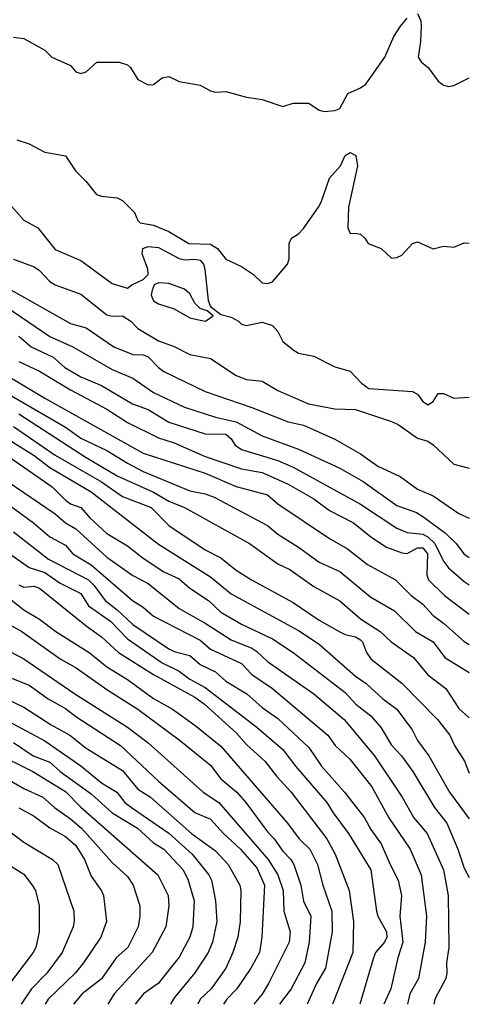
# Model space of a CAD drawing. Header units: metres. Extents: x -46681 to -43747, y -240911 to -237677.
# Tile 392 of 656: x -43790 to -43747, y -240911 to -240815. Entities that reach past the tile are written whole.
import ezdxf

# ---------------------------------------------------------------- set-up
doc = ezdxf.new("R2010")
doc.units = ezdxf.units.M
doc.layers.add('CONTOUR_INDEX', color=1, linetype='Continuous')
doc.layers.add('CONTOUR_INTER', color=3, linetype='Continuous')

msp = doc.modelspace()

# ---------------------------------------------------------------- linework, layer by layer
at = {"layer": 'CONTOUR_INDEX'}
for points, elevation in [([(-43751.595, -240814.801), (-43751.28, -240815.52), (-43751.242, -240816.02), (-43751.306, -240817.52), (-43751.541, -240819.02), (-43751.223, -240819.52), (-43750.569, -240820.02), (-43749.595, -240821.341), (-43749.095, -240821.727), (-43748.595, -240821.858), (-43748.095, -240821.751), (-43746.595, -240821.037)], 85), ([(-43790.595, -240817.102), (-43789.595, -240817.209), (-43787.595, -240818.35), (-43786.891, -240819.02), (-43785.095, -240819.822), (-43784.595, -240820.446), (-43784.396, -240820.52), (-43784.095, -240820.589), (-43783.595, -240820.434), (-43782.552, -240819.52), (-43780.406, -240819.52), (-43779.595, -240819.781), (-43779.314, -240820.02), (-43778.595, -240821.195), (-43777.595, -240821.683), (-43777.095, -240821.651), (-43776.24, -240821.02), (-43775.595, -240820.909), (-43774.595, -240821.381), (-43772.595, -240821.722), (-43771.595, -240822.292), (-43771.095, -240822.401), (-43770.095, -240822.33), (-43768.095, -240822.874), (-43766.595, -240823.127), (-43764.595, -240823.777), (-43763.595, -240823.474), (-43762.095, -240823.474), (-43761.095, -240824.143), (-43760.595, -240824.265), (-43759.595, -240824.184), (-43759.095, -240823.98), (-43758.33, -240822.52), (-43757.095, -240821.991), (-43756.595, -240821.631), (-43754.754, -240819.02), (-43753.898, -240817.02), (-43753.224, -240816.02), (-43752.595, -240815.253)], 85), ([(-43792.095, -240842.635), (-43787.095, -240846.021), (-43784.884, -240847.02), (-43781.095, -240849.185), (-43779.095, -240850.049), (-43777.095, -240851.408), (-43774.095, -240852.85), (-43771.095, -240853.788), (-43769.095, -240854.248), (-43766.595, -240855.605), (-43763.095, -240856.886), (-43759.095, -240858.721), (-43756.839, -240860.02), (-43753.595, -240862.329), (-43751.697, -240863.02), (-43751.095, -240863.396), (-43748.884, -240865.02), (-43747.855, -240866.02), (-43747.111, -240867.02), (-43746.595, -240867.352)], 90), ([(-43790.095, -240853.492), (-43783.595, -240857.712), (-43780.595, -240859.458), (-43777.095, -240861.051), (-43775.595, -240861.926), (-43774.081, -240862.52), (-43767.826, -240866.02), (-43765.095, -240867.963), (-43763.927, -240868.52), (-43761.595, -240870.169), (-43759.095, -240871.536), (-43757.095, -240873.298), (-43755.189, -240874.52), (-43754.126, -240875.52), (-43751.998, -240877.02), (-43750.595, -240878.691), (-43748.868, -240880.02), (-43747.595, -240881.95), (-43746.595, -240882.836)], 95), ([(-43792.8, -240861.02), (-43788.671, -240864.02), (-43787.095, -240865.375), (-43785.595, -240866.167), (-43784.869, -240867.02), (-43783.095, -240868.07), (-43779.11, -240871.52), (-43778.095, -240872.144), (-43777.081, -240873.02), (-43772.595, -240875.356), (-43771.595, -240876.22), (-43768.595, -240877.602), (-43767.595, -240878.66), (-43765.595, -240880.024), (-43760.265, -240884.52), (-43759.55, -240885.52), (-43758.095, -240886.883), (-43755.993, -240889.52), (-43754.352, -240892.52), (-43752.317, -240895.52), (-43751.242, -240898.02), (-43750.736, -240902.02), (-43750.866, -240904.52), (-43751.515, -240908.02), (-43752.328, -240909.52), (-43752.569, -240910.52)], 100), ([(-43791.595, -240873.506), (-43789.797, -240874.52), (-43786.095, -240877.139), (-43784.543, -240878.02), (-43781.595, -240880.12), (-43778.595, -240882.017), (-43774.595, -240884.965), (-43771.595, -240887.413), (-43770.595, -240888.725), (-43769.044, -240890.02), (-43768.165, -240891.02), (-43766.095, -240893.861), (-43765.422, -240894.52), (-43764.595, -240895.714), (-43763.821, -240896.52), (-43763.538, -240897.02), (-43762.856, -240899.02), (-43762.595, -240900.547), (-43761.898, -240902.02), (-43762.066, -240904.52), (-43762.467, -240906.52), (-43763.803, -240909.02), (-43764.924, -240910.52)], 105), ([(-43790.595, -240885.233), (-43788.723, -240886.52), (-43787.095, -240887.126), (-43786.095, -240888.026), (-43783.095, -240890.172), (-43781.095, -240892.039), (-43778.647, -240893.52), (-43777.095, -240894.925), (-43776.095, -240895.533), (-43774.218, -240897.52), (-43773.729, -240898.52), (-43773.148, -240900.52), (-43773.293, -240903.02), (-43773.572, -240904.02), (-43774.595, -240905.974), (-43776.634, -240908.52), (-43778.051, -240909.52), (-43778.851, -240910.52)], 110), ([(-43791.095, -240896.999), (-43789.595, -240897.953), (-43788.789, -240899.02), (-43788.494, -240899.52), (-43788.129, -240901.02), (-43788.133, -240903.52), (-43788.449, -240905.02), (-43788.706, -240905.52), (-43792.167, -240910.02)], 115)]:
    msp.add_lwpolyline(points, dxfattribs=dict(at, elevation=elevation))
at = {"layer": 'CONTOUR_INTER'}
for points, elevation in [([(-43790.297, -240827.02), (-43789.095, -240827.4), (-43787.595, -240828.201), (-43785.595, -240828.552), (-43784.627, -240830.02), (-43783.608, -240831.02), (-43782.595, -240832.291), (-43782.095, -240832.455), (-43780.595, -240832.613), (-43780.095, -240832.887), (-43778.931, -240834.02), (-43778.595, -240834.813), (-43778.362, -240835.02), (-43777.095, -240835.259), (-43775.595, -240835.864), (-43773.671, -240837.02), (-43771.595, -240837.082), (-43770.904, -240837.52), (-43770.095, -240838.55), (-43768.595, -240839.251), (-43767.422, -240840.02), (-43766.595, -240840.824), (-43766.095, -240840.874), (-43765.595, -240840.729), (-43764.148, -240839.02), (-43763.987, -240838.52), (-43763.991, -240837.02), (-43763.754, -240836.52), (-43763.095, -240836.107), (-43762.595, -240835.561), (-43761.17, -240833.52), (-43760.883, -240833.02), (-43760.095, -240830.729), (-43759.039, -240829.52), (-43758.595, -240828.539), (-43758.095, -240828.246), (-43757.551, -240828.52), (-43757.391, -240829.52), (-43758.257, -240833.52), (-43758.312, -240835.52), (-43758.095, -240836.061), (-43757.595, -240836.017), (-43757.095, -240836.138), (-43756.681, -240836.52), (-43756.376, -240837.02), (-43755.095, -240837.498), (-43754.095, -240838.447), (-43753.595, -240838.393), (-43753.095, -240838.14), (-43752.095, -240837.013), (-43751.595, -240836.858), (-43750.095, -240837.553), (-43749.095, -240837.293), (-43748.095, -240837.383), (-43747.095, -240836.947), (-43746.595, -240836.987)], 86), ([(-43791.095, -240833.102), (-43789.595, -240834.771), (-43788.245, -240835.52), (-43786.595, -240837.596), (-43784.095, -240838.682), (-43781.095, -240840.895), (-43779.595, -240841.353), (-43779.184, -240841.02), (-43778.095, -240840.511), (-43777.614, -240840.02), (-43777.623, -240839.52), (-43778.186, -240838.02), (-43778.126, -240837.52), (-43777.595, -240837.301), (-43776.595, -240837.407), (-43774.595, -240838.464), (-43774.095, -240838.59), (-43773.095, -240838.528), (-43772.595, -240838.626), (-43772.271, -240839.02), (-43772.141, -240839.52), (-43771.825, -240842.52), (-43771.595, -240843.122), (-43770.595, -240843.881), (-43769.595, -240844.156), (-43768.884, -240844.52), (-43768.595, -240844.806), (-43768.095, -240844.935), (-43766.595, -240844.623), (-43765.595, -240844.955), (-43765.088, -240845.52), (-43764.595, -240846.481), (-43763.595, -240847.304), (-43763.095, -240847.622), (-43761.595, -240847.903), (-43759.595, -240848.948), (-43758.095, -240849.367), (-43757.018, -240850.52), (-43756.31, -240851.02), (-43752.095, -240851.335), (-43751.595, -240851.584), (-43751.095, -240852.292), (-43750.595, -240852.609), (-43750.095, -240852.302), (-43749.595, -240851.512), (-43749.095, -240851.528), (-43748.095, -240851.974), (-43746.595, -240851.859)], 87), ([(-43790.595, -240838.555), (-43788.595, -240839.278), (-43788.095, -240839.634), (-43787.095, -240840.696), (-43786.595, -240841.021), (-43784.095, -240841.928), (-43781.595, -240843.918), (-43781.095, -240844.037), (-43780.071, -240844.02), (-43779.267, -240844.52), (-43778.595, -240845.251), (-43776.595, -240846.42), (-43775.095, -240846.966), (-43773.595, -240847.761), (-43771.595, -240848.142), (-43769.095, -240849.767), (-43768.095, -240850.161), (-43766.595, -240850.339), (-43765.095, -240851.214), (-43762.111, -240852.52), (-43759.595, -240852.988), (-43757.595, -240853.068), (-43754.095, -240854.229), (-43753.475, -240854.52), (-43751.595, -240855.841), (-43750.595, -240856.132), (-43750.095, -240856.459), (-43748.095, -240858.345), (-43746.595, -240858.723)], 88), ([(-43791.095, -240841.365), (-43785.095, -240844.745), (-43783.595, -240845.157), (-43780.926, -240847.02), (-43779.095, -240847.758), (-43778.095, -240847.79), (-43777.595, -240847.978), (-43776.619, -240849.02), (-43776.095, -240849.387), (-43772.095, -240851.325), (-43767.595, -240852.863), (-43764.095, -240854.259), (-43762.595, -240854.589), (-43759.595, -240855.931), (-43757.095, -240857.358), (-43755.431, -240858.52), (-43753.271, -240859.52), (-43751.595, -240860.742), (-43750.095, -240861.386), (-43747.595, -240863.121), (-43746.595, -240863.552)], 89), ([(-43776.595, -240840.836), (-43777.01, -240841.02), (-43777.229, -240841.52), (-43777.311, -240842.02), (-43777.095, -240842.569), (-43776.595, -240842.86), (-43775.095, -240843.332), (-43773.595, -240844.193), (-43772.595, -240844.445), (-43772.055, -240844.52), (-43771.331, -240844.02), (-43771.914, -240843.52), (-43772.595, -240843.309), (-43773.095, -240842.805), (-43773.595, -240841.881), (-43774.095, -240841.428), (-43775.595, -240840.896), (-43776.595, -240840.836)], 87), ([(-43790.095, -240845.965), (-43788.893, -240847.02), (-43786.761, -240848.02), (-43785.653, -240849.02), (-43784.095, -240849.905), (-43782.095, -240850.757), (-43779.1, -240852.52), (-43777.595, -240853.055), (-43775.595, -240854.294), (-43772.095, -240855.401), (-43770.095, -240855.436), (-43769.595, -240855.903), (-43769.218, -240856.52), (-43768.595, -240856.939), (-43765.095, -240857.978), (-43763.595, -240858.63), (-43757.095, -240862.206), (-43753.595, -240864.521), (-43752.595, -240864.939), (-43751.095, -240865.104), (-43750.595, -240865.36), (-43749.926, -240866.02), (-43749.095, -240867.725), (-43748.595, -240868.352), (-43747.095, -240869.69), (-43746.595, -240869.996)], 91), ([(-43790.095, -240848.409), (-43788.095, -240849.369), (-43785.095, -240851.176), (-43781.595, -240853.014), (-43779.595, -240854.324), (-43776.595, -240855.792), (-43775.095, -240856.273), (-43772.095, -240857.608), (-43768.595, -240858.788), (-43766.595, -240859.153), (-43764.095, -240860.271), (-43761.595, -240861.676), (-43760.095, -240862.814), (-43757.792, -240864.02), (-43756.095, -240865.37), (-43754.595, -240866.344), (-43753.095, -240866.922), (-43752.595, -240866.961), (-43751.595, -240866.422), (-43751.095, -240866.423), (-43750.616, -240867.02), (-43750.711, -240869.02), (-43750.536, -240869.52), (-43748.989, -240871.02), (-43746.595, -240872.835)], 92), ([(-43792.595, -240848.956), (-43787.595, -240851.969), (-43778.095, -240857.272), (-43772.095, -240859.225), (-43769.095, -240860.509), (-43766.095, -240861.307), (-43765.095, -240862.175), (-43760.095, -240865.538), (-43758.34, -240866.52), (-43756.414, -240868.02), (-43753.709, -240869.52), (-43752.223, -240871.02), (-43751.095, -240871.861), (-43750.095, -240872.969), (-43749.095, -240873.691), (-43747.095, -240875.482), (-43746.595, -240875.754)], 93), ([(-43794.595, -240849.558), (-43785.595, -240854.775), (-43784.095, -240855.827), (-43781.602, -240857.02), (-43779.595, -240858.254), (-43778.095, -240859.045), (-43773.595, -240860.934), (-43772.095, -240861.209), (-43771.241, -240861.52), (-43766.095, -240864.273), (-43765.095, -240865.093), (-43763.095, -240866.351), (-43761.095, -240867.817), (-43759.095, -240868.722), (-43756.095, -240871.201), (-43753.826, -240872.52), (-43751.789, -240874.52), (-43750.095, -240875.501), (-43748.942, -240877.02), (-43746.595, -240878.477)], 94), ([(-43792.595, -240855.031), (-43788.6, -240857.52), (-43787.095, -240858.667), (-43783.095, -240861.025), (-43776.595, -240866.079), (-43771.595, -240869.24), (-43769.595, -240870.859), (-43763.095, -240874.421), (-43761.095, -240875.742), (-43757.595, -240878.815), (-43756.569, -240879.52), (-43754.935, -240881.02), (-43753.577, -240882.02), (-43752.113, -240884.02), (-43751.598, -240885.02), (-43750.517, -240886.52), (-43748.511, -240890.02), (-43746.595, -240892.613)], 97), ([(-43790.595, -240854.706), (-43786.595, -240857.476), (-43782.095, -240860.036), (-43780.095, -240861.465), (-43777.321, -240862.52), (-43775.595, -240864.259), (-43772.095, -240866.628), (-43770.595, -240867.387), (-43769.095, -240868.574), (-43767.641, -240869.52), (-43763.595, -240871.691), (-43761.095, -240873.408), (-43759.095, -240874.537), (-43758.595, -240874.797), (-43757.595, -240875.024), (-43757.095, -240875.327), (-43756.896, -240875.52), (-43756.519, -240876.52), (-43756.095, -240877.158), (-43753.095, -240879.495), (-43749.674, -240883.02), (-43748.484, -240884.52), (-43748.019, -240885.52), (-43747.055, -240887.02), (-43746.595, -240888.205)], 96), ([(-43791.095, -240857.603), (-43786.859, -240860.52), (-43785.595, -240861.832), (-43785.095, -240862.175), (-43784.095, -240862.538), (-43783.244, -240863.52), (-43781.595, -240865.041), (-43779.595, -240866.227), (-43778.095, -240867.407), (-43776.095, -240868.73), (-43774.595, -240869.421), (-43773.595, -240870.333), (-43771.776, -240871.52), (-43770.595, -240872.628), (-43768.595, -240873.786), (-43765.595, -240875.202), (-43763.595, -240876.527), (-43758.595, -240880.407), (-43757.537, -240881.52), (-43756.095, -240882.64), (-43755.095, -240883.804), (-43754.095, -240885.478), (-43753.144, -240886.52), (-43752.047, -240888.02), (-43749.951, -240891.52), (-43748.758, -240893.02), (-43747.697, -240895.52), (-43747.095, -240897.355), (-43746.595, -240898.258)], 98), ([(-43792.653, -240859.02), (-43786.595, -240863.129), (-43785.571, -240864.02), (-43784.595, -240864.581), (-43781.595, -240867.338), (-43779.095, -240869.083), (-43777.595, -240869.884), (-43774.595, -240872.285), (-43772.095, -240873.689), (-43769.595, -240875.319), (-43767.595, -240876.121), (-43767.095, -240876.436), (-43766.095, -240877.392), (-43761.595, -240880.518), (-43758.679, -240883.02), (-43755.738, -240886.52), (-43753.084, -240890.52), (-43751.956, -240892.52), (-43750.657, -240894.02), (-43749.081, -240897.52), (-43748.65, -240900.02), (-43748.562, -240905.02), (-43748.787, -240906.52), (-43748.75, -240907.52), (-43748.851, -240908.02), (-43749.929, -240910.02), (-43750.031, -240910.52)], 99), ([(-43790.595, -240864.886), (-43787.225, -240867.52), (-43783.368, -240869.52), (-43782.85, -240870.02), (-43781.744, -240871.52), (-43780.595, -240872.415), (-43779.095, -240873.831), (-43775.595, -240876.182), (-43775.095, -240876.432), (-43773.595, -240876.825), (-43772.595, -240877.708), (-43771.095, -240878.414), (-43770.095, -240879.3), (-43768.08, -240880.52), (-43766.595, -240881.858), (-43765.095, -240882.91), (-43762.095, -240885.727), (-43760.865, -240887.52), (-43758.639, -240890.02), (-43756.725, -240892.52), (-43756.095, -240893.648), (-43755.092, -240895.02), (-43754.244, -240897.02), (-43753.452, -240898.52), (-43753.147, -240900.02), (-43753.294, -240902.02), (-43753.019, -240904.52), (-43753.489, -240906.02), (-43754.158, -240909.02), (-43754.849, -240910.52)], 101), ([(-43792.095, -240866.22), (-43789.095, -240868.33), (-43787.595, -240868.81), (-43786.095, -240869.836), (-43784.095, -240870.827), (-43783.379, -240872.02), (-43781.236, -240873.52), (-43779.595, -240875.214), (-43776.237, -240877.52), (-43774.595, -240878.326), (-43773.595, -240879.106), (-43772.095, -240879.929), (-43767.095, -240883.751), (-43764.595, -240885.895), (-43763.376, -240887.52), (-43760.34, -240891.02), (-43759.749, -240892.02), (-43758.272, -240894.02), (-43756.102, -240897.52), (-43755.571, -240901.52), (-43755.438, -240902.02), (-43754.595, -240903.518), (-43754.547, -240904.02), (-43754.793, -240904.52), (-43755.643, -240905.52), (-43755.85, -240906.02), (-43757.18, -240910.52)], 102), ([(-43790.095, -240870), (-43789.595, -240870.235), (-43788.595, -240870.122), (-43788.095, -240870.315), (-43783.595, -240873.954), (-43782.095, -240875.023), (-43780.462, -240876.52), (-43777.095, -240878.668), (-43773.095, -240880.866), (-43772.152, -240881.52), (-43769.095, -240884.303), (-43768.095, -240885.436), (-43766.348, -240887.02), (-43765.182, -240888.52), (-43763.805, -240890.02), (-43760.359, -240894.52), (-43759.543, -240896.02), (-43758.189, -240899.52), (-43757.785, -240902.52), (-43757.855, -240905.52), (-43759.806, -240910.52)], 103), ([(-43791.595, -240870.843), (-43789.595, -240872.415), (-43788.095, -240873.302), (-43786.534, -240874.52), (-43783.311, -240876.52), (-43781.595, -240877.91), (-43779.595, -240879.144), (-43777.095, -240880.975), (-43775.257, -240882.02), (-43773.095, -240883.554), (-43770.595, -240885.581), (-43764.136, -240893.02), (-43763.027, -240894.52), (-43762.003, -240895.52), (-43761.239, -240897.02), (-43760.722, -240899.02), (-43759.882, -240901.52), (-43759.847, -240903.52), (-43760.483, -240907.02), (-43761.34, -240908.52), (-43762.244, -240910.52)], 104), ([(-43793.095, -240875.331), (-43789.595, -240877.149), (-43784.674, -240880.52), (-43779.595, -240883.733), (-43777.595, -240885.258), (-43772.277, -240890.02), (-43770.775, -240891.02), (-43766.013, -240896.52), (-43765.09, -240898.02), (-43764.569, -240899.52), (-43764.494, -240901.52), (-43763.886, -240903.52), (-43764.004, -240904.52), (-43765.99, -240908.52), (-43766.595, -240909.529), (-43767.387, -240910.52)], 106), ([(-43791.595, -240878.696), (-43789.095, -240879.683), (-43787.25, -240881.02), (-43785.595, -240881.955), (-43784.595, -240882.731), (-43780.283, -240885.52), (-43776.595, -240888.98), (-43773.095, -240891.98), (-43771.595, -240892.643), (-43770.33, -240894.02), (-43768.676, -240895.52), (-43767.095, -240897.328), (-43766.357, -240899.02), (-43766.616, -240904.02), (-43766.856, -240905.52), (-43767.68, -240907.02), (-43769.045, -240909.02), (-43770.018, -240910.02), (-43770.345, -240910.52)], 107), ([(-43792.595, -240880.392), (-43789.595, -240881.826), (-43786.972, -240883.52), (-43785.165, -240884.52), (-43783.595, -240885.784), (-43780.095, -240887.943), (-43778.595, -240889.751), (-43777.376, -240890.52), (-43773.421, -240894.02), (-43771.095, -240895.691), (-43769.882, -240897.02), (-43768.768, -240899.02), (-43768.665, -240899.52), (-43768.709, -240902.52), (-43768.94, -240904.02), (-43769.424, -240905.52), (-43770.09, -240907.02), (-43771.52, -240909.02), (-43772.571, -240910.02), (-43772.818, -240910.52)], 108), ([(-43791.595, -240882.921), (-43787.595, -240885.074), (-43784.095, -240887.495), (-43782.095, -240889.137), (-43780.638, -240890.02), (-43779.857, -240891.02), (-43779.225, -240891.52), (-43775.595, -240893.973), (-43773.351, -240896.02), (-43771.732, -240898.02), (-43771.503, -240898.52), (-43771.112, -240900.52), (-43770.978, -240902.52), (-43771.393, -240904.52), (-43771.819, -240905.52), (-43773.095, -240907.484), (-43775.095, -240909.907), (-43775.455, -240910.52)], 109), ([(-43792.595, -240886.123), (-43788.746, -240888.02), (-43785.595, -240889.957), (-43784.095, -240891.471), (-43776.672, -240898.02), (-43775.666, -240900.02), (-43775.616, -240901.02), (-43775.895, -240903.02), (-43777.22, -240905.52), (-43780.886, -240909.52), (-43781.51, -240910.52)], 111), ([(-43791.595, -240888.514), (-43789.595, -240889.665), (-43787.77, -240890.52), (-43786.649, -240891.52), (-43785.095, -240892.589), (-43784.041, -240893.52), (-43781.095, -240896.809), (-43779.595, -240898.18), (-43779.049, -240899.02), (-43778.406, -240901.02), (-43778.394, -240902.02), (-43778.579, -240903.02), (-43779.561, -240905.02), (-43780.678, -240906.02), (-43782.095, -240908.044), (-43783.962, -240909.52), (-43784.825, -240910.52)], 112), ([(-43793.388, -240892.02), (-43789.595, -240894.842), (-43786.825, -240896.52), (-43786.316, -240897.02), (-43784.768, -240901.52), (-43784.743, -240902.52), (-43784.858, -240903.02), (-43785.922, -240905.52), (-43787.375, -240907.52), (-43788.88, -240909.02), (-43789.867, -240910.52)], 114), ([(-43790.095, -240891.539), (-43788.595, -240892.338), (-43787.095, -240893.468), (-43785.595, -240894.297), (-43784.595, -240895.167), (-43783.739, -240896.52), (-43783.095, -240898.152), (-43782.095, -240899.561), (-43781.911, -240900.02), (-43781.632, -240902.52), (-43782.18, -240904.02), (-43783.84, -240906.52), (-43784.661, -240907.52), (-43787.245, -240910.02), (-43787.534, -240910.52)], 113)]:
    msp.add_lwpolyline(points, dxfattribs=dict(at, elevation=elevation))

doc.saveas('drawing.dxf')
